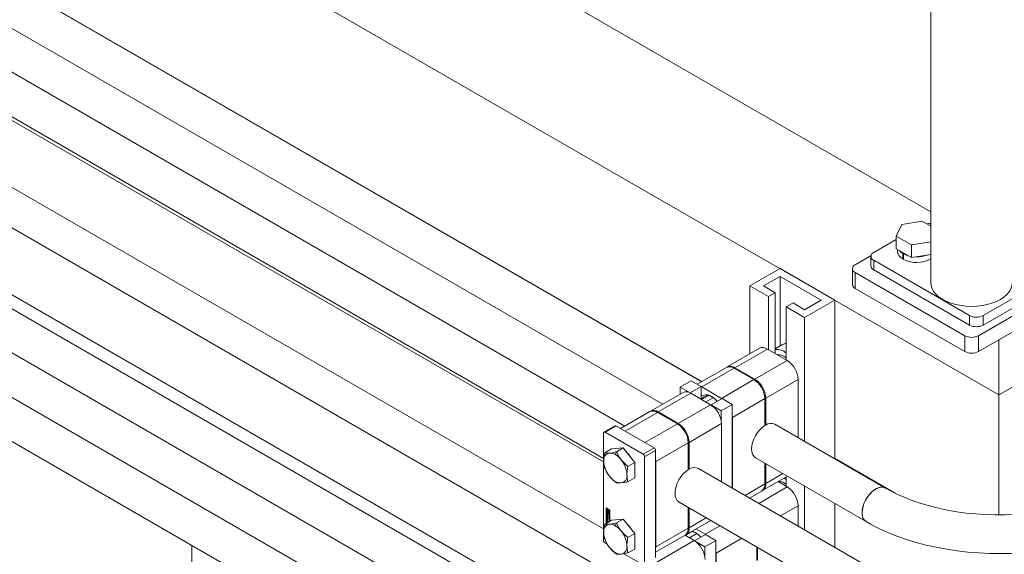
# Model space of a CAD drawing. Header units: millimetres. Extents: x 450 to 25135, y 150 to 17673.
# Tile 353 of 463: x 19657 to 20165, y 11020 to 11296. Entities that reach past the tile are written whole.
import ezdxf

# ---------------------------------------------------------------- set-up
doc = ezdxf.new("R2010")
doc.units = ezdxf.units.MM
doc.linetypes.add('SLD-Centrada-doble', pattern=[12.7, 6.35, -1.27, 1.27, -1.27, 1.27, -1.27])
doc.linetypes.add('SLD-Continua', pattern=[0])
doc.layers.add('COTAS', color=1, linetype='SLD-Continua')
doc.layers.add('OCULTA', color=8, linetype='SLD-Continua')

msp = doc.modelspace()

# ---------------------------------------------------------------- linework, layer by layer
at = {"color": 7, "linetype": 'SLD-Continua', "lineweight": 18, "ltscale": 30}
for p, q in [((20008.92, 11109.15), (19319.8, 11506.87)), ((19319.8, 11483.78), (19988.92, 11097.6)), ((19969.33, 11086.29), (19319.8, 11461.16)), ((19319.8, 11438.07), (19958.32, 11069.55)), ((19958.32, 11067.77), (19319.8, 11436.29)), ((19319.8, 11401.65), (19958.32, 11033.13)), ((19956.29, 11013.44), (19319.8, 11380.79)), ((19319.8, 11346.15), (19941.35, 10987.43)), ((19597.95, 11178.29), (19941.35, 10980.1)), ((19941.35, 10957.48), (19639.06, 11131.95)), ((19629.06, 11114.63), (19958.32, 10924.6)), ((20104.03, 11054.25), (20046.93, 11087.21)), ((20036.94, 11069.89), (20094.04, 11036.93)), ((20104.03, 11008.55), (20007.34, 11064.35)), ((19997.34, 11047.03), (20094.04, 10991.22))]:
    msp.add_line(p, q, dxfattribs=at)
at = {"color": 7, "linetype": 'SLD-Continua', "lineweight": 18, "ltscale": 30, "flags": 128}
for points in [[(20104.03, 11054.26), (20103.66, 11054.44), (20102.57, 11054.71), (20101.35, 11054.65), (20100.04, 11054.26), (20098.7, 11053.56), (20097.37, 11052.57), (20096.1, 11051.33), (20094.93, 11049.88), (20093.92, 11048.28), (20093.09, 11046.58), (20092.47, 11044.84), (20092.09, 11043.13), (20091.96, 11041.51)], [(20104.03, 11054.25), (20103.14, 11054.61), (20101.97, 11054.72), (20100.7, 11054.49), (20099.37, 11053.94), (20098.03, 11053.1), (20096.72, 11051.98), (20095.5, 11050.63), (20094.4, 11049.09), (20093.48, 11047.43), (20092.75, 11045.71), (20092.25, 11043.98), (20092, 11042.31), (20092, 11040.75), (20092.25, 11039.38), (20092.75, 11038.22), (20093.48, 11037.34), (20094.04, 11036.93)], [(20221.31, 11054.25), (20219.53, 11053.26), (20215.95, 11051.43), (20212.15, 11049.71), (20208.15, 11048.11), (20203.96, 11046.64), (20199.6, 11045.31), (20195.08, 11044.13), (20190.44, 11043.1), (20185.67, 11042.23), (20180.81, 11041.52), (20175.87, 11040.98), (20170.88, 11040.61), (20165.85, 11040.41), (20160.81, 11040.39), (20155.77, 11040.54), (20150.77, 11040.87), (20145.81, 11041.36), (20140.92, 11042.03), (20136.13, 11042.86), (20131.44, 11043.85), (20126.88, 11045), (20122.48, 11046.29), (20118.24, 11047.73), (20114.18, 11049.3), (20110.33, 11050.99), (20106.69, 11052.79), (20104.03, 11054.25)], [(20094.04, 11036.93), (20096.28, 11035.68), (20100.65, 11033.44), (20105.2, 11031.37), (20109.94, 11029.47), (20114.83, 11027.75), (20119.87, 11026.19), (20125.03, 11024.82), (20130.31, 11023.63), (20135.69, 11022.62), (20141.14, 11021.79), (20146.66, 11021.16), (20152.23, 11020.71), (20157.83, 11020.45), (20163.44, 11020.38), (20169.05, 11020.5), (20174.64, 11020.81), (20180.19, 11021.31), (20185.69, 11022), (20191.13, 11022.87), (20196.48, 11023.93), (20201.72, 11025.17), (20206.85, 11026.6), (20211.85, 11028.2), (20216.71, 11029.97), (20221.4, 11031.92), (20225.91, 11034.04), (20230.23, 11036.32), (20231.31, 11036.93)]]:
    msp.add_lwpolyline(points, dxfattribs=at)
at = {"color": 7, "linetype": 'SLD-Continua', "lineweight": 18, "ltscale": 900}
msp.add_arc((20096.75, 11040.92), 4.82, 172.9392, 235.7296, dxfattribs=at)
at = {"layer": 'COTAS', "linetype": 'SLD-Continua', "lineweight": 18, "ltscale": 30}
for p, q in [((20049.54, 11167.65), (20033.98, 11158.67)), ((20077.82, 11151.32), (20049.54, 11167.65)), ((20041.05, 11158.67), (20049.54, 11163.56)), ((20049.54, 11163.56), (20070.75, 11151.32)), ((20049.54, 11163.56), (20049.54, 11127.61)), ((20043.53, 11153.16), (20033.98, 11158.67)), ((20033.98, 11158.67), (20033.98, 11123.61)), ((20047.06, 11155.2), (20041.05, 11158.67)), ((20043.53, 11153.16), (20047.06, 11155.2)), ((20047.06, 11155.2), (20047.06, 11123.76)), ((20043.53, 11153.16), (20043.53, 11125.8)), ((20056.25, 11149.89), (20052.72, 11147.85)), ((20062.26, 11146.42), (20056.25, 11149.89)), ((20077.82, 11151.32), (20062.26, 11142.34)), ((20070.75, 11151.32), (20062.26, 11146.42)), ((20077.82, 11151.32), (20077.82, 11069.38)), ((20062.26, 11142.34), (20052.72, 11147.85)), ((20052.72, 11147.85), (20052.72, 11120.5)), ((20062.26, 11142.34), (20062.26, 11078.36)), ((20039, 11126.5), (20022.24, 11116.83)), ((20043, 11126.11), (20053.25, 11120.19)), ((20050.89, 11128.39), (20047.06, 11126.18)), ((20021.81, 11116.59), (20006.71, 11107.87)), ((20036.07, 11110.27), (20025.81, 11116.19)), ((20026.24, 11116.43), (20036.49, 11110.52)), ((19997.92, 11106.42), (20003.58, 11109.68)), ((20008.81, 11106.66), (20003.58, 11109.68)), ((20058.91, 11110.39), (20058.91, 11080.3)), ((19997.92, 11106.42), (20003.15, 11103.4)), ((19997.92, 11102.79), (19997.92, 11106.42)), ((20003.15, 11103.4), (20008.81, 11106.66)), ((20008.81, 11100.13), (20008.81, 11106.66)), ((20008.81, 11106.65), (20009.06, 11106.52)), ((20019.31, 11100.6), (20009.06, 11106.52)), ((19999.4, 11103.65), (19982.64, 11093.98)), ((20003.15, 11103.4), (20003.15, 11103.39)), ((20003.4, 11103.25), (20013.65, 11097.34)), ((20012.37, 11101.96), (20009, 11100.02)), ((20011.24, 11098.73), (20015.07, 11100.94)), ((20013.9, 11097.19), (20019.56, 11100.46)), ((20019.31, 11100.6), (20019.55, 11100.45)), ((20024.79, 11097.44), (20019.56, 11100.46)), ((20041.72, 11086.59), (20041.72, 11100.47)), ((20042.15, 11100.72), (20042.15, 11086.83)), ((20013.9, 11097.19), (20013.9, 11097.19)), ((20013.9, 11097.19), (20019.13, 11094.17)), ((20019.13, 11094.17), (20024.79, 11097.44)), ((20019.13, 11094.17), (20019.13, 11089.26)), ((20024.79, 11054.28), (20024.79, 11097.44)), ((19982.22, 11093.73), (19967.11, 11085.02)), ((19996.47, 11087.42), (19986.22, 11093.34)), ((19986.64, 11093.58), (19996.89, 11087.66)), ((20024.96, 11090.8), (20024.96, 11054.18)), ((19964.2, 11086.43), (19958.55, 11083.17)), ((19984.41, 11075.03), (19964.75, 11086.38)), ((19979.71, 11077.75), (19969.46, 11083.66)), ((20019.31, 11087.54), (20019.31, 11057.45)), ((20041.72, 11087.08), (20042.15, 11086.83)), ((19958.32, 11082.66), (19958.32, 11027.3)), ((19959.1, 11083.11), (19978.76, 11071.77)), ((19962.49, 11074.46), (19958.93, 11072.41)), ((19968.5, 11075), (19962.49, 11074.46)), ((19968.5, 11075), (19964.94, 11072.95)), ((19974.51, 11067.53), (19968.5, 11075)), ((19985.19, 11018.32), (19985.19, 11073.69)), ((20002.13, 11063.73), (20002.13, 11077.62)), ((20002.55, 11077.87), (20002.55, 11063.98)), ((19979.53, 11070.42), (19979.53, 11015.05)), ((19974.51, 11067.53), (19970.95, 11065.47)), ((19974.51, 11059.51), (19974.51, 11067.53)), ((19985.37, 11067.95), (19985.37, 11023.85)), ((20002.13, 11064.22), (20002.55, 11063.98)), ((20041.72, 11056.38), (20041.72, 11067.12)), ((20042.15, 11066.88), (20042.15, 11056.62)), ((19974.51, 11059.51), (19970.95, 11057.45)), ((20040.49, 11052.96), (20053.38, 11060.4)), ((20052.72, 11058.76), (20051.7, 11059.43)), ((20052.72, 11060.01), (20052.72, 11055.16)), ((20048.52, 11057.59), (20053.25, 11054.86)), ((20062.26, 11055.27), (20062.26, 11032.65)), ((20033.79, 11049.09), (20040.07, 11052.71)), ((19959.73, 11043.96), (19961.59, 11042.88)), ((19959.73, 11036.12), (19959.73, 11043.96)), ((19959.88, 11043.87), (19959.88, 11036.21)), ((19960.05, 11043.73), (19959.91, 11043.65)), ((19959.91, 11043.65), (19959.91, 11041.77)), ((19960.08, 11043.55), (19959.91, 11043.65)), ((19960.23, 11043.63), (19960.05, 11043.73)), ((19960.23, 11043.63), (19960.08, 11043.55)), ((19960.08, 11041.87), (19960.08, 11043.55)), ((19960.23, 11042.75), (19960.23, 11043.63)), ((19960.54, 11043.45), (19960.4, 11043.37)), ((19960.4, 11043.37), (19960.4, 11042.89)), ((19960.58, 11043.27), (19960.4, 11043.37)), ((19960.72, 11043.35), (19960.54, 11043.45)), ((19960.72, 11043.35), (19960.58, 11043.27)), ((19960.58, 11042.66), (19960.58, 11043.27)), ((19960.72, 11042.74), (19960.72, 11043.35)), ((19960.89, 11043.25), (19960.75, 11043.17)), ((19961.42, 11042.78), (19960.75, 11043.17)), ((19960.75, 11043.17), (19960.75, 11042.56)), ((19961.56, 11042.86), (19960.89, 11043.25)), ((20002.13, 11033.52), (20002.13, 11044.27)), ((20002.55, 11044.03), (20002.55, 11033.77)), ((20058.91, 11045.06), (20058.91, 11034.59)), ((20077.82, 11046.29), (20077.82, 11023.67)), ((19959.91, 11041.77), (19960.58, 11041.39)), ((19959.91, 11041.57), (19960.05, 11041.65)), ((19961.42, 11040.7), (19959.91, 11041.57)), ((19959.91, 11041.57), (19959.91, 11036.22)), ((19959.98, 11040.67), (19959.98, 11041.17)), ((19959.99, 11037.45), (19959.99, 11038.04)), ((19960.01, 11039.96), (19960.56, 11039.64)), ((19960.01, 11039.68), (19960.01, 11039.96)), ((19960.15, 11039.76), (19960.01, 11039.68)), ((19960.56, 11039.36), (19960.01, 11039.68)), ((19960.01, 11039.57), (19960.74, 11038.7)), ((19960.01, 11039.27), (19960.01, 11039.57)), ((19960.15, 11039.35), (19960.01, 11039.27)), ((19960.13, 11039.13), (19960.01, 11039.27)), ((19960.01, 11038.57), (19960.13, 11038.57)), ((19960.01, 11038.27), (19960.01, 11038.57)), ((19960.15, 11038.35), (19960.01, 11038.27)), ((19960.74, 11038.3), (19960.01, 11038.27)), ((19961.56, 11040.78), (19960.05, 11041.65)), ((19960.23, 11041.96), (19960.08, 11041.87)), ((19960.4, 11041.69), (19960.08, 11041.87)), ((19960.13, 11040.75), (19960.13, 11041.25)), ((19960.27, 11039.21), (19960.13, 11039.13)), ((19960.13, 11038.57), (19960.13, 11039.13)), ((19960.27, 11038.65), (19960.13, 11038.57)), ((19960.13, 11037.53), (19960.13, 11038.12)), ((19960.15, 11039.76), (19960.15, 11039.88)), ((19960.7, 11039.44), (19960.15, 11039.76)), ((19960.15, 11039.35), (19960.15, 11039.4)), ((19960.27, 11039.21), (19960.15, 11039.35)), ((19960.15, 11038.35), (19960.15, 11038.58)), ((19960.74, 11038.37), (19960.15, 11038.35)), ((19960.17, 11041.03), (19960.17, 11040.59)), ((19960.33, 11037.96), (19960.19, 11037.88)), ((19960.22, 11041.11), (19960.2, 11041.09)), ((19960.22, 11041.11), (19960.21, 11041.1)), ((19960.21, 11038.17), (19960.74, 11037.86)), ((19960.22, 11041.3), (19960.22, 11041.09)), ((19960.22, 11041.09), (19960.22, 11041.09)), ((19960.22, 11041.09), (19960.22, 11041.09)), ((19960.23, 11041.96), (19960.23, 11042.31)), ((19960.4, 11041.86), (19960.23, 11041.96)), ((19960.24, 11040.47), (19960.39, 11040.55)), ((19960.74, 11037.59), (19960.24, 11037.88)), ((19960.39, 11040.55), (19960.25, 11040.47)), ((19960.27, 11040.53), (19960.28, 11041)), ((19960.41, 11040.62), (19960.27, 11040.53)), ((19960.27, 11038.65), (19960.27, 11039.21)), ((19960.42, 11041.08), (19960.28, 11041)), ((19960.43, 11039.02), (19960.29, 11038.94)), ((19960.29, 11038.94), (19960.29, 11038.57)), ((19960.58, 11038.59), (19960.29, 11038.94)), ((19960.29, 11038.57), (19960.58, 11038.59)), ((19960.4, 11042.91), (19960.33, 11042.86)), ((19960.74, 11037.75), (19960.38, 11037.96)), ((19960.39, 11040.55), (19960.39, 11040.55)), ((19960.4, 11041.97), (19960.4, 11041.69)), ((19960.41, 11040.62), (19960.42, 11041.08)), ((19960.72, 11038.67), (19960.43, 11039.02)), ((19960.45, 11040.87), (19960.44, 11040.39)), ((19960.62, 11041.01), (19960.48, 11040.93)), ((19960.62, 11041.01), (19960.48, 11040.93)), ((19960.64, 11041.01), (19960.5, 11040.93)), ((19960.5, 11040.11), (19960.5, 11040.32)), ((19960.64, 11040.19), (19960.5, 11040.11)), ((19960.66, 11040.98), (19960.53, 11040.9)), ((19960.53, 11040.31), (19960.67, 11040.4)), ((19960.68, 11040.94), (19960.54, 11040.86)), ((19960.68, 11040.41), (19960.54, 11040.33)), ((19960.55, 11040.38), (19960.55, 11040.81)), ((19960.69, 11040.43), (19960.55, 11040.35)), ((19960.56, 11040.01), (19960.74, 11039.91)), ((19960.56, 11039.64), (19960.56, 11040.01)), ((19960.7, 11039.72), (19960.56, 11039.64)), ((19960.7, 11039.44), (19960.56, 11039.36)), ((19960.56, 11038.99), (19960.56, 11039.36)), ((19960.7, 11039.07), (19960.56, 11038.99)), ((19960.74, 11038.88), (19960.56, 11038.99)), ((19960.72, 11042.74), (19960.58, 11042.66)), ((19960.72, 11042.08), (19960.58, 11042)), ((19960.58, 11041.39), (19960.58, 11042)), ((19960.72, 11041.47), (19960.58, 11041.39)), ((19960.72, 11038.67), (19960.58, 11038.59)), ((19960.64, 11040.38), (19960.64, 11040.19)), ((19960.69, 11040.46), (19960.69, 11040.9)), ((19960.7, 11039.72), (19960.7, 11039.93)), ((19960.7, 11039.07), (19960.7, 11039.44)), ((19960.74, 11039.05), (19960.7, 11039.07)), ((19960.72, 11041.47), (19960.72, 11042.08)), ((19960.74, 11040.74), (19960.74, 11040.23)), ((19960.74, 11039.91), (19960.74, 11038.88)), ((19960.74, 11038.7), (19960.74, 11038.3)), ((19960.74, 11037.86), (19960.74, 11037.59)), ((19960.89, 11041.98), (19960.75, 11041.9)), ((19960.75, 11041.9), (19960.75, 11041.29)), ((19960.75, 11041.29), (19960.93, 11041.19)), ((19960.93, 11041.97), (19960.89, 11041.98)), ((19960.93, 11042.86), (19961.24, 11042.68)), ((19960.93, 11042.59), (19960.93, 11042.86)), ((19961.07, 11042.67), (19960.93, 11042.59)), ((19960.93, 11041.19), (19960.93, 11041.67)), ((19961.07, 11041.27), (19960.93, 11041.19)), ((19961, 11041.69), (19961.14, 11041.77)), ((19961.07, 11042.67), (19961.07, 11042.78)), ((19961.07, 11041.27), (19961.07, 11041.73)), ((19961.24, 11042.68), (19961.24, 11041)), ((19961.24, 11041), (19961.42, 11040.9)), ((19961.56, 11042.86), (19961.42, 11042.78)), ((19961.42, 11040.9), (19961.42, 11042.78)), ((19961.56, 11040.99), (19961.42, 11040.9)), ((19961.56, 11040.78), (19961.42, 11040.7)), ((19961.42, 11037.09), (19961.42, 11040.7)), ((19961.56, 11040.99), (19961.56, 11042.86)), ((19961.56, 11037.18), (19961.56, 11040.78)), ((19961.59, 11042.88), (19961.59, 11037.2)), ((19968.5, 11038.25), (19962.49, 11037.72)), ((19968.5, 11038.25), (19964.94, 11036.2)), ((19974.51, 11030.78), (19968.5, 11038.25)), ((19962.49, 11037.72), (19958.93, 11035.66)), ((19960.01, 11037.08), (19960.7, 11036.68)), ((19960.01, 11036.81), (19960.01, 11037.08)), ((19960.15, 11036.89), (19960.01, 11036.81)), ((19960.26, 11036.66), (19960.01, 11036.81)), ((19960.15, 11036.89), (19960.15, 11037)), ((19960.4, 11036.74), (19960.15, 11036.89)), ((19960.17, 11037.83), (19960.17, 11037.44)), ((19960.74, 11036.75), (19960.21, 11037.06)), ((19960.24, 11037.32), (19960.74, 11037.03)), ((19960.4, 11036.74), (19960.26, 11036.66)), ((19960.26, 11036.43), (19960.26, 11036.66)), ((19960.74, 11036.92), (19960.35, 11037.14)), ((19960.4, 11036.51), (19960.4, 11036.74)), ((19960.58, 11036.64), (19960.44, 11036.56)), ((19960.46, 11036.54), (19960.44, 11036.56)), ((19960.44, 11036.56), (19960.44, 11036.53)), ((19960.6, 11036.63), (19960.58, 11036.64)), ((19960.74, 11037.03), (19960.74, 11036.75)), ((20000.89, 11030.1), (20013.78, 11037.54)), ((20010.82, 11030.37), (20006.09, 11033.1)), ((19974.51, 11030.78), (19970.95, 11028.72)), ((19974.51, 11022.76), (19974.51, 11030.78)), ((19985.19, 11021.04), (20000.47, 11029.86)), ((20000.43, 11029.84), (20005.17, 11027.11)), ((20003.88, 11031.73), (20000.52, 11029.79)), ((20000.63, 11029.96), (20000.56, 11029.82)), ((20002.76, 11028.5), (20006.59, 11030.71)), ((20005.41, 11026.96), (20011.07, 11030.23)), ((20010.82, 11030.37), (20011.07, 11030.23)), ((20016.3, 11027.21), (20011.07, 11030.23)), ((19959.1, 11025.95), (19960.18, 11025.32)), ((19974.51, 11022.76), (19970.95, 11020.71)), ((20005.41, 11026.96), (20005.41, 11026.96)), ((20005.41, 11026.96), (20010.65, 11023.94)), ((20010.65, 11023.94), (20016.3, 11027.21)), ((20010.65, 11023.94), (20010.65, 11019.03)), ((20016.3, 10978.8), (20016.3, 11027.21)), ((20037.48, 11016.77), (20037.48, 11023.87)), ((20037.91, 11023.62), (20037.91, 11017.01)), ((19968.85, 11020.32), (19978.76, 11014.6)), ((20016.48, 11020.57), (20016.48, 10978.7))]:
    msp.add_line(p, q, dxfattribs=at)
at = {"layer": 'COTAS', "linetype": 'SLD-Centrada-doble', "lineweight": 18, "ltscale": 30}
for p, q in [((20043, 11126.11), (20026.24, 11116.43)), ((20053.25, 11120.19), (20036.49, 11110.52)), ((20009.06, 11106.52), (20025.81, 11116.19)), ((20019.31, 11100.6), (20036.07, 11110.27)), ((20058.91, 11110.39), (20042.15, 11100.72)), ((20003.4, 11103.25), (19986.64, 11093.58)), ((20024.96, 11090.8), (20041.72, 11100.47)), ((20013.65, 11097.34), (19996.89, 11087.66)), ((19969.46, 11083.66), (19986.22, 11093.34)), ((19959.1, 11083.11), (19964.75, 11086.38)), ((19979.71, 11077.75), (19996.47, 11087.42)), ((20019.31, 11087.54), (20002.55, 11077.87)), ((19978.76, 11071.77), (19984.41, 11075.03)), ((19979.53, 11070.42), (19985.19, 11073.69)), ((19985.37, 11067.95), (20002.13, 11077.62)), ((19964.94, 11072.95), (19964.4, 11071.56)), ((20051.03, 11061.75), (20042.15, 11056.62)), ((19964.4, 11057.68), (19964.94, 11056.92)), ((20031.44, 11050.44), (20041.72, 11056.38)), ((20053.25, 11054.86), (20038.52, 11046.36)), ((20058.91, 11045.06), (20049.84, 11039.83)), ((19960.13, 11041.25), (19959.98, 11041.17)), ((19960.13, 11040.75), (19959.98, 11040.67)), ((19960.13, 11038.12), (19959.99, 11038.04)), ((19960.21, 11040.27), (19960.36, 11040.35)), ((19960.38, 11037.96), (19960.24, 11037.88)), ((19960.4, 11040.57), (19960.26, 11040.49)), ((19960.64, 11041.01), (19960.5, 11040.93)), ((19960.51, 11040.1), (19960.65, 11040.18)), ((19960.69, 11040.9), (19960.55, 11040.81)), ((19960.69, 11040.46), (19960.55, 11040.38)), ((20011.44, 11038.9), (20002.55, 11033.77)), ((19960.13, 11037.53), (19959.99, 11037.45)), ((19960.35, 11037.14), (19960.21, 11037.06)), ((19964.94, 11036.2), (19964.4, 11034.81)), ((19985.37, 11023.85), (20002.13, 11033.52)), ((20010.82, 11030.37), (20018.51, 11034.81)), ((20016.48, 11020.57), (20029.83, 11028.28)), ((20005.17, 11027.11), (19984.16, 11014.99)), ((19964.4, 11020.93), (19964.94, 11020.17))]:
    msp.add_line(p, q, dxfattribs=at)
at = {"layer": 'COTAS', "linetype": 'SLD-Continua', "lineweight": 18, "ltscale": 30, "flags": 128}
for points in [[(20024.79, 11092.53), (20024.86, 11092.14), (20024.96, 11090.8)], [(20036.94, 11069.89), (20036.86, 11069.93), (20036.01, 11070.67), (20035.38, 11071.7), (20035, 11072.98), (20034.86, 11074.47), (20035, 11076.11), (20035.38, 11077.83), (20036.01, 11079.59), (20036.86, 11081.31), (20037.9, 11082.92), (20039.08, 11084.37), (20040.37, 11085.61), (20041.72, 11086.59)], [(19958.93, 11072.41), (19958.49, 11069.84), (19958.39, 11068.09)], [(19961.4, 11072.37), (19959.94, 11072.32), (19958.93, 11072.41)], [(19964.94, 11072.95), (19962.77, 11072.54), (19961.4, 11072.37)], [(19967.41, 11068.9), (19965.95, 11071.02), (19964.94, 11072.95)], [(19970.95, 11065.47), (19968.78, 11067.38), (19967.41, 11068.9)], [(19985.19, 11069.67), (19985.26, 11069.29), (19985.37, 11067.95)], [(19958.39, 11068.09), (19958.56, 11066.02), (19958.93, 11064.39)], [(19958.93, 11064.39), (19960.23, 11061.98), (19961.4, 11060.34)], [(19970.41, 11061.15), (19970.58, 11063.41), (19970.95, 11065.47)], [(19997.34, 11047.03), (19997.26, 11047.08), (19996.41, 11047.82), (19995.78, 11048.84), (19995.4, 11050.13), (19995.27, 11051.61), (19995.4, 11053.25), (19995.78, 11054.98), (19996.41, 11056.74), (19997.26, 11058.45), (19998.3, 11060.07), (19999.49, 11061.52), (20000.78, 11062.76), (20002.13, 11063.73)], [(19961.4, 11060.34), (19963.19, 11058.42), (19964.94, 11056.92)], [(19970.95, 11057.45), (19970.51, 11059.52), (19970.41, 11061.15)], [(19964.94, 11056.92), (19966.24, 11056.82), (19967.41, 11056.87)], [(19967.41, 11056.87), (19969.2, 11057.12), (19970.95, 11057.45)], [(19960.14, 11041.33), (19960.13, 11041.3), (19960.13, 11041.25)], [(19960.14, 11038.19), (19960.13, 11038.17), (19960.13, 11038.12)], [(19960.4, 11042.89), (19960.31, 11042.85), (19960.24, 11042.78), (19960.2, 11042.68), (19960.19, 11042.55), (19960.2, 11042.41), (19960.24, 11042.26), (19960.31, 11042.11), (19960.4, 11041.97)], [(19960.58, 11042), (19960.49, 11042.09), (19960.42, 11042.21), (19960.38, 11042.33), (19960.36, 11042.45), (19960.38, 11042.55), (19960.42, 11042.62), (19960.49, 11042.66), (19960.58, 11042.66)], [(19960.36, 11040.35), (19960.4, 11040.33), (19960.43, 11040.32)], [(19960.44, 11041.16), (19960.43, 11041.13), (19960.42, 11041.08)], [(19960.62, 11041.01), (19960.62, 11041.01), (19960.62, 11041.01)], [(19960.65, 11040.18), (19960.7, 11040.16), (19960.73, 11040.15)], [(19960.68, 11040.94), (19960.68, 11040.94), (19960.68, 11040.95)], [(19960.75, 11042.56), (19960.84, 11042.46), (19960.9, 11042.35), (19960.95, 11042.22), (19960.96, 11042.1), (19960.95, 11042), (19960.9, 11041.93), (19960.84, 11041.89), (19960.75, 11041.9)], [(19960.93, 11041.67), (19961.01, 11041.7), (19961.08, 11041.77), (19961.13, 11041.88), (19961.14, 11042), (19961.13, 11042.15), (19961.08, 11042.3), (19961.01, 11042.45), (19960.93, 11042.59)], [(19958.93, 11035.66), (19958.49, 11033.1), (19958.39, 11031.34)], [(19961.4, 11035.62), (19959.94, 11035.57), (19958.93, 11035.66)], [(19964.94, 11036.2), (19962.77, 11035.79), (19961.4, 11035.62)], [(19967.41, 11032.15), (19965.95, 11034.27), (19964.94, 11036.2)], [(19958.39, 11031.34), (19958.56, 11029.27), (19958.93, 11027.64)], [(19970.95, 11028.72), (19968.78, 11030.63), (19967.41, 11032.15)], [(19970.41, 11024.4), (19970.58, 11026.67), (19970.95, 11028.72)], [(20004.15, 11031.98), (20004.32, 11031.93), (20005.7, 11031.29)], [(19958.93, 11027.64), (19960.23, 11025.24), (19961.4, 11023.59)], [(19961.4, 11023.59), (19963.19, 11021.67), (19964.94, 11020.17)], [(19970.95, 11020.71), (19970.51, 11022.77), (19970.41, 11024.4)], [(19985.37, 11023.85), (19985.26, 11022.64), (19985.19, 11022.33)], [(19964.94, 11020.17), (19966.24, 11020.07), (19967.41, 11020.13)], [(19967.41, 11020.13), (19969.2, 11020.37), (19970.95, 11020.71)], [(20016.3, 11022.3), (20016.37, 11021.91), (20016.48, 11020.57)]]:
    msp.add_lwpolyline(points, dxfattribs=at)
at = {"layer": 'COTAS', "linetype": 'SLD-Continua', "lineweight": 18, "ltscale": 900}
for centre, radius, start, end in [((20040.65, 11122.84), 4.02, 54.3909, 114.3073), ((20047.79, 11118.3), 7.6, 49.5843, 95.4903), ((20053.01, 11124.64), 4.31, 93.9334, 119.4683), ((20048.69, 11117.04), 6.04, 48.1218, 93.9257), ((20046.63, 11109.83), 12.29, 2.6023, 57.3977), ((20023.47, 11112.92), 4.02, 54.3909, 114.3073), ((20023.93, 11113.34), 3.86, 53.3147, 119.5144), ((20029.44, 11099.92), 12.29, 2.6023, 57.3977), ((20029.87, 11100.16), 12.29, 2.6023, 57.3977), ((20001.06, 11099.98), 4.02, 54.3909, 114.3073), ((20011.32, 11097.7), 4.78, 53.1339, 121.6942), ((20012.35, 11098.23), 3.77, 54.3902, 151.9268), ((20007.59, 11090.56), 12.79, 41.6561, 58.9436), ((19983.87, 11090.07), 4.02, 54.3909, 114.3073), ((19984.33, 11090.49), 3.86, 53.3147, 119.5144), ((20007.03, 11086.98), 12.29, 2.6023, 57.3977), ((19964.43, 11085.93), 0.553, 54.3909, 114.3073), ((19989.85, 11077.06), 12.29, 2.6023, 57.3977), ((19990.27, 11077.31), 12.29, 2.6023, 57.3977), ((20044.87, 11082.77), 4.9, 65.1256, 123.854), ((19958.79, 11082.74), 0.48, 50.815, 189.2203), ((19983.5, 11073.61), 1.69, 2.6023, 57.3977), ((19962.08, 11068.69), 3.74, 100.5633, 189.2501), ((19961.61, 11067.16), 5.21, 57.6568, 92.371), ((19958.69, 11062.09), 11.06, 37.9797, 58.8998), ((19957.38, 11060.55), 13.05, 2.6376, 39.7722), ((19961.91, 11063.27), 12.56, 32.7358, 45.461), ((19977.84, 11070.34), 1.69, 2.6023, 57.3977), ((19971.42, 11068.69), 13.05, 182.6376, 219.7722), ((20005.28, 11059.91), 4.9, 65.1256, 123.854), ((19970.11, 11067.15), 11.06, 217.9797, 238.8998), ((19966.72, 11060.55), 3.74, 280.5633, 9.2501), ((19967.19, 11062.08), 5.21, 237.6568, 272.371), ((20037.8, 11055.94), 3.95, 305.0092, 6.2982), ((20038.42, 11056.12), 3.76, 299.482, 7.6956), ((20048.51, 11051.38), 6.4, 48.8364, 87.0414), ((20046.63, 11044.5), 12.29, 2.6023, 57.3977), ((19960.12, 11041.19), 0.142, 50.815, 189.2203), ((19960.48, 11040.69), 0.5, 182.6023, 237.3977), ((19960.12, 11038.06), 0.14, 50.815, 189.2203), ((19960.59, 11040.76), 0.462, 181.8482, 208.3744), ((19960.21, 11037.84), 0.0448, 50.815, 189.2203), ((19960.32, 11041.03), 0.15, 166.7736, 180.4307), ((19960.39, 11040.6), 0.213, 180.6019, 195.822), ((19960.24, 11041.05), 0.0626, 140.0849, 167.5269), ((19960.33, 11040.58), 0.153, 195.0336, 213.491), ((19960.21, 11041.07), 0.0236, 95.0101, 138.5257), ((19960.25, 11040.53), 0.0616, 213.0727, 238.4452), ((19960.06, 11041.03), 0.317, 57.8294, 59.9969), ((19960.21, 11041.07), 0.0274, 60.0939, 89.7327), ((19960.3, 11040.38), 0.141, 230.4968, 7.1507), ((19960.23, 11040.49), 0.0218, 233.6925, 298.769), ((19960.59, 11040.73), 0.45, 215.4867, 238.3314), ((19960.22, 11040.51), 0.0436, 303.5095, 336.9901), ((19960.15, 11040.54), 0.125, 337.0637, 357.0949), ((19960.42, 11041.02), 0.142, 50.8734, 189.578), ((19960.35, 11037.92), 0.0516, 54.3909, 114.3073), ((19960.36, 11040.59), 0.0436, 303.5095, 336.9901), ((19960.29, 11040.62), 0.125, 337.0637, 357.0949), ((19960.63, 11040.86), 0.178, 170.9141, 178.9454), ((19960.49, 11040.9), 0.0335, 114.5836, 153.9137), ((19960.55, 11040.87), 0.093, 153.2323, 170.3732), ((19960.49, 11040.91), 0.0231, 54.9572, 110.7175), ((19960.47, 11040.87), 0.067, 24.2422, 57.3858), ((19960.48, 11040.89), 0.0431, 58.384, 60.0022), ((19960.51, 11040.34), 0.0258, 236.8556, 278.2009), ((19960.67, 11040.37), 0.318, 237.5394, 239.9935), ((19961.05, 11042.5), 0.539, 162.4672, 232.2024), ((19960.24, 11040.71), 0.5, 2.6023, 57.3977), ((19960.6, 11040.21), 0.142, 230.815, 9.2203), ((19960.51, 11040.34), 0.026, 281.1806, 333.613), ((19960.37, 11040.82), 0.176, 11.4309, 26.732), ((19960.35, 11040.81), 0.202, 0.3672, 12.2359), ((19960.48, 11040.36), 0.0708, 328.7136, 350.449), ((19960.39, 11040.38), 0.154, 348.7277, 0.3147), ((19960.63, 11040.99), 0.0224, 58.3619, 111.0801), ((19960.81, 11040.46), 0.318, 237.5394, 239.9935), ((19960.65, 11040.42), 0.027, 300.6201, 333.0958), ((19960.49, 11040.89), 0.202, 0.3672, 12.2359), ((19960.62, 11040.44), 0.0708, 328.7136, 350.449), ((19960.54, 11040.46), 0.154, 348.7277, 0.3147), ((19960.16, 11041.99), 1.14, 17.6216, 36.8572), ((19961.01, 11041.99), 0.252, 300.8342, 334.9858), ((19962.08, 11031.94), 3.74, 100.5633, 189.2501), ((19960.48, 11037.47), 0.492, 182.6023, 237.3977), ((19960.62, 11037.55), 0.492, 182.6023, 237.3977), ((19960.32, 11037.45), 0.158, 182.6023, 237.3977), ((19961.61, 11030.41), 5.21, 57.6568, 92.371), ((19958.69, 11025.34), 11.06, 37.9797, 58.8998), ((19961.91, 11026.52), 12.56, 32.7358, 45.461), ((19998.2, 11033.09), 3.95, 305.0092, 6.2982), ((19998.83, 11033.26), 3.75, 298.7962, 7.7584), ((19971.42, 11031.94), 13.05, 182.6376, 219.7722), ((19957.38, 11023.8), 13.05, 2.6376, 39.7722), ((20003.41, 11026.28), 5.47, 61.0006, 86.5932), ((19999.1, 11020.34), 12.79, 41.6561, 58.9436), ((19960.01, 11027.37), 1.69, 182.6023, 237.3977), ((19970.11, 11030.4), 11.06, 217.9797, 238.8998), ((19966.72, 11023.8), 3.74, 280.5633, 9.2501), ((19998.54, 11016.75), 12.29, 2.6023, 57.3977), ((19967.19, 11025.34), 5.21, 237.6568, 272.371)]:
    msp.add_arc(centre, radius, start, end, dxfattribs=at)
at = {"layer": 'OCULTA', "linetype": 'SLD-Continua', "lineweight": 18, "ltscale": 30}
for p, q in [((20127.45, 11631.08), (20127.45, 11160.31)), ((20162.67, 11102.35), (19476.78, 11498.21)), ((20162.67, 11102.35), (19476.78, 11498.21)), ((20162.67, 11102.35), (19476.78, 11498.21)), ((20009.16, 11109.28), (19374.6, 11475.52)), ((20009.16, 11109.28), (19374.6, 11475.52)), ((20009.16, 11109.28), (19374.6, 11475.52)), ((20127.45, 11197.03), (19686.42, 11451.57)), ((19958.32, 10901.8), (19319.8, 11270.32)), ((19958.32, 10901.8), (19319.8, 11270.32)), ((19958.32, 10901.8), (19319.8, 11270.32)), ((20396.02, 11237.02), (20162.67, 11102.35)), ((20396.02, 11237.02), (20162.67, 11102.35)), ((20396.02, 11237.02), (20162.67, 11102.35)), ((20112.49, 11190.5), (20123.09, 11192.14)), ((20123.09, 11192.14), (20127.45, 11189.62)), ((20109.65, 11184.38), (20112.49, 11190.5)), ((20097.97, 11176.02), (20109.65, 11182.76)), ((20117.41, 11179.91), (20109.65, 11184.38)), ((20109.65, 11177.85), (20109.65, 11184.38)), ((20127.45, 11181.46), (20117.41, 11179.91)), ((20117.41, 11173.37), (20109.65, 11177.85)), ((20110.25, 11177.51), (20110.25, 11176.63)), ((20112.97, 11175.53), (20113.32, 11175.73)), ((20112.97, 11175.53), (20112.97, 11172.67)), ((20113.39, 11175.29), (20113.74, 11175.49)), ((20113.39, 11175.29), (20113.39, 11172.43)), ((20117.41, 11173.37), (20117.41, 11179.91)), ((20088.43, 11169.69), (20096.56, 11174.38)), ((20096.51, 11173.98), (20096.51, 11169.08)), ((20147.47, 11143.37), (20097.97, 11171.94)), ((20113.39, 11172.92), (20112.97, 11172.67)), ((20127.45, 11174.93), (20117.41, 11173.37)), ((20086.96, 11167.65), (20086.96, 11159.48)), ((20145, 11132.96), (20088.43, 11165.61)), ((20147.47, 11138.47), (20097.97, 11167.04)), ((20145, 11124.8), (20088.43, 11157.44)), ((20177.88, 11156.84), (20154.54, 11143.37)), ((20187.42, 11153.37), (20152.07, 11132.96)), ((20177.88, 11151.94), (20154.54, 11138.47)), ((20187.42, 11145.2), (20152.07, 11124.8)), ((19745.48, 11024.64), (19561.63, 11130.75)), ((19745.48, 11024.64), (19561.63, 11130.75)), ((19745.48, 11024.64), (19561.63, 11130.75)), ((20162.67, 11130.92), (20162.67, 11102.35)), ((20162.67, 11130.92), (20162.67, 11102.35)), ((20162.67, 11130.92), (20162.67, 11102.35)), ((20162.67, 11102.35), (20162.67, 11130.92)), ((20162.67, 11102.35), (20162.67, 11130.92)), ((20162.67, 11102.35), (20162.67, 11130.92)), ((20162.67, 11102.35), (20162.67, 11040.4)), ((20162.67, 11102.35), (20162.67, 11040.4)), ((20162.67, 11102.35), (20162.67, 11040.4)), ((20162.67, 11040.4), (20162.67, 11102.35)), ((20162.67, 11040.4), (20162.67, 11102.35)), ((20162.67, 11040.4), (20162.67, 11102.35)), ((20109.22, 11051.54), (20077.82, 11069.66)), ((20109.22, 11051.54), (20077.82, 11069.66)), ((20109.22, 11051.54), (20077.82, 11069.66)), ((19745.48, 10252.91), (19745.48, 11024.64)), ((19745.48, 10252.91), (19745.48, 11024.64)), ((19745.48, 10252.91), (19745.48, 11024.64))]:
    msp.add_line(p, q, dxfattribs=at)
at = {"layer": 'OCULTA', "linetype": 'SLD-Centrada-doble', "lineweight": 18, "ltscale": 30}
for p, q in [((20097.97, 11167.04), (20097.97, 11171.94)), ((20088.43, 11157.44), (20088.43, 11165.61)), ((20147.47, 11143.37), (20147.47, 11138.47)), ((20154.54, 11138.47), (20154.54, 11143.37)), ((20145, 11132.96), (20145, 11124.8)), ((20152.07, 11124.8), (20152.07, 11132.96))]:
    msp.add_line(p, q, dxfattribs=at)
at = {"layer": 'OCULTA', "linetype": 'SLD-Continua', "lineweight": 18, "ltscale": 30, "flags": 128}
for points in [[(20126.5, 11190.17), (20126.76, 11190.11), (20127.45, 11189.91)], [(20112.97, 11175.53), (20111.81, 11176.39), (20111.32, 11176.89)], [(20115.74, 11174.34), (20114.88, 11174.62), (20113.39, 11175.29)], [(20127.45, 11160.31), (20127.63, 11158.72), (20128.17, 11157.16), (20129.05, 11155.65), (20130.27, 11154.22), (20131.81, 11152.9), (20133.62, 11151.7), (20135.7, 11150.65), (20137.99, 11149.77), (20140.46, 11149.07), (20143.08, 11148.55), (20145.78, 11148.24), (20148.53, 11148.14), (20151.28, 11148.24), (20153.99, 11148.55), (20156.6, 11149.07), (20159.07, 11149.77), (20161.37, 11150.65), (20163.44, 11151.7), (20165.26, 11152.9), (20166.79, 11154.22), (20168.01, 11155.65), (20168.9, 11157.16), (20169.43, 11158.72), (20169.61, 11160.31), (20169.61, 11160.31)]]:
    msp.add_lwpolyline(points, dxfattribs=at)
at = {"layer": 'OCULTA', "linetype": 'SLD-Continua', "lineweight": 18, "ltscale": 900}
for centre, radius, start, end in [((20127.31, 11182.54), 8.4, 89.0637, 102.441), ((20098.75, 11173.98), 2.18, 110.7714, 249.2286), ((20114.93, 11176.94), 4.69, 183.7315, 245.2798), ((20120.23, 11186.07), 15.26, 243.3733, 298.2385), ((20120.34, 11189.52), 15.81, 267.6611, 289.9207), ((20089.2, 11167.65), 2.18, 110.7714, 249.2286), ((20099.01, 11169.33), 2.51, 185.699, 245.6346), ((20089.47, 11159.73), 2.51, 185.699, 245.6346), ((20151.01, 11150.2), 7.69, 242.616, 297.384), ((20151.01, 11145.3), 7.69, 242.616, 297.384), ((20148.53, 11139.79), 7.69, 242.616, 297.384), ((20148.53, 11131.62), 7.69, 242.616, 297.384)]:
    msp.add_arc(centre, radius, start, end, dxfattribs=at)

doc.saveas('drawing.dxf')
